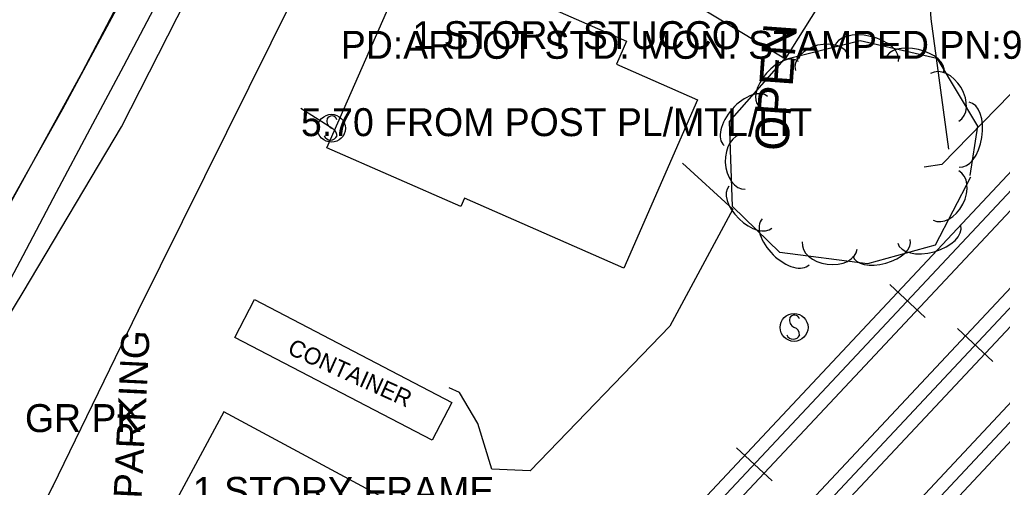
# Model space of a CAD drawing. Extents: x 978516 to 993312, y 1836504 to 1846212.
# Drawn here: x 992419.6 to 992595.2, y 1839573.1 to 1839656.8 of the extents above; entities that cross this region are included whole.
import ezdxf

# ---------------------------------------------------------------- set-up
doc = ezdxf.new("R2010")
doc.units = 0
for name, color, linetype in [('S_BUILDING', 7, 'Continuous'), ('S_EDGE_PAVEMENT', 7, 'Continuous'), ('S_GAS_UTILITIES', 7, 'Continuous'), ('S_HEADWALL', 7, 'Continuous'), ('S_MISC_BOUNDARY', 7, 'Continuous'), ('S_MISC_BOUNDARY_ANNOT', 7, 'Continuous'), ('S_MISC_STRUCTURES', 7, 'Continuous'), ('S_MISC_STRUCTURES_ANNOT', 7, 'Continuous'), ('S_PARKING', 7, 'Continuous'), ('S_PARKING_ANNOT', 7, 'Continuous'), ('S_PRIMARY_CTL_ANNOT', 7, 'Continuous'), ('S_RAILROAD', 7, 'Continuous'), ('S_SHOULDER', 7, 'Continuous'), ('S_SIGN', 7, 'Continuous'), ('S_SIGN_ANNOT', 7, 'Continuous'), ('S_STREAM', 7, 'Continuous'), ('S_SURVEY_TEXT_ANNOT', 7, 'Continuous'), ('S_TREE', 7, 'Continuous'), ('S_UTL_PT_SYM', 7, 'Continuous')]:
    doc.layers.add(name, color=color, linetype=linetype)

msp = doc.modelspace()

# ---------------------------------------------------------------- linework, layer by layer
at = {"layer": 'S_BUILDING'}
for points in [[(992540.71, 1839642.44), (992527.52, 1839612.33), (992499.04, 1839624.81), (992498.41, 1839623.36), (992474.48, 1839633.85), (992490.1, 1839669.51), (992528.04, 1839652.89), (992526.24, 1839648.78)], [(992456.06, 1839586.63), (992439.59, 1839556.05), (992473.56, 1839537.75), (992490.03, 1839568.33)]]:
    msp.add_lwpolyline(points, close=True, dxfattribs=at)
at = {"layer": 'S_EDGE_PAVEMENT'}
for points in [[(992486.45, 1839764.31), (992479.15, 1839747.13), (992471.86, 1839729.95), (992463.89, 1839713.04), (992455.92, 1839696.12), (992449.92, 1839683.96), (992443.92, 1839671.8), (992435.56, 1839656.27), (992427.2, 1839640.74), (992417.55, 1839623.51), (992407.9, 1839606.28), (992399.07, 1839591.89), (992390.24, 1839577.49), (992378.18, 1839558.49)], [(992125.95, 1839247.95), (992156.55, 1839280.23), (992195.71, 1839322.73), (992227.57, 1839358.27), (992265.18, 1839402.63), (992286.2, 1839428.39), (992304.41, 1839451.86), (992330.63, 1839487.83), (992352.27, 1839519.02), (992375.56, 1839554.13), (992394.3, 1839584.17), (992413.32, 1839615.73), (992430.8, 1839647.42), (992445.75, 1839675.99)]]:
    msp.add_lwpolyline(points, dxfattribs=at)
at = {"layer": 'S_GAS_UTILITIES'}
for p, q in [((992440.73, 1839604.67), (992482.66, 1839689.42)), ((992425.47, 1839573.29), (992440.73, 1839604.67)), ((992391.64, 1839507.19), (992425.47, 1839573.29))]:
    msp.add_line(p, q, dxfattribs=at)
at = {"layer": 'S_HEADWALL'}
msp.add_lwpolyline([(992608.68, 1839663.15), (992608.91, 1839655.98), (992584.39, 1839630.85), (992581.2, 1839630.36)], dxfattribs=at)
at = {"layer": 'S_MISC_BOUNDARY'}
msp.add_lwpolyline([(992538.72, 1839700.05), (992530.07, 1839689.25), (992525.97, 1839683.25), (992525.01, 1839675.6), (992538.77, 1839660.5), (992556.45, 1839649.74), (992562.13, 1839658.73), (992571.17, 1839677.36), (992562.16, 1839687.8), (992557.52, 1839692.82), (992538.73, 1839700.11)], dxfattribs=at)
at = {"layer": 'S_MISC_STRUCTURES'}
msp.add_lwpolyline([(992461.54, 1839606.69), (992496.82, 1839588.31), (992493.3, 1839581.55), (992458.02, 1839599.93)], close=True, dxfattribs=at)
at = {"layer": 'S_PARKING'}
msp.add_lwpolyline([(992538.02, 1839631.1), (992547, 1839622.86), (992535.77, 1839601.96), (992510.78, 1839576.08), (992503.95, 1839576.34), (992501.47, 1839584.51), (992498.2, 1839590.1), (992496.35, 1839590.9)], dxfattribs=at)
at = {"layer": 'S_RAILROAD'}
for p, q in [((992581.39, 1839603.46), (992575.06, 1839609.39)), ((992576.52, 1839608.02), (992576.59, 1839607.95)), ((992579.95, 1839604.8), (992579.93, 1839604.83)), ((992587.18, 1839601.53), (992593.51, 1839595.6)), ((992588.61, 1839600.19), (992588.64, 1839600.16)), ((992592.05, 1839596.97), (992591.98, 1839597.04)), ((992554.03, 1839574.27), (992547.7, 1839580.2)), ((992549.16, 1839578.83), (992549.24, 1839578.76)), ((992552.6, 1839575.61), (992552.57, 1839575.64))]:
    msp.add_line(p, q, dxfattribs=at)
for points in [[(992617.55, 1839651.81), (992430.59, 1839452.32)], [(992619.26, 1839650.21), (992432.3, 1839450.72)], [(992620.99, 1839648.58), (992434.03, 1839449.1)], [(992547.59, 1839556.39), (992629.9, 1839644.26)], [(992549.33, 1839554.77), (992631.63, 1839642.64)], [(992551.03, 1839553.17), (992633.33, 1839641.04)], [(992641.16, 1839635.83), (992487.86, 1839471.95)], [(992642.87, 1839634.23), (992489.56, 1839470.35)], [(992644.6, 1839632.61), (992491.3, 1839468.73)], [(992578.24, 1839606.45), (992578.22, 1839606.42)], [(992590.33, 1839598.54), (992590.35, 1839598.56)], [(992550.89, 1839577.26), (992550.87, 1839577.24)]]:
    msp.add_lwpolyline(points, dxfattribs=at)
at = {"layer": 'S_SHOULDER'}
for points in [[(992492.09, 1839761.35), (992484.74, 1839744.3), (992477.39, 1839727.25), (992469.74, 1839710.47), (992462.08, 1839693.7), (992456.08, 1839682.39), (992450.09, 1839671.08), (992444.09, 1839659.77), (992438.1, 1839648.46), (992432.1, 1839637.15), (992426.1, 1839625.84), (992420.11, 1839614.53), (992414.11, 1839603.22), (992405.6, 1839588.84), (992397.09, 1839574.45), (992384.63, 1839554.74)], [(992133.72, 1839244.47), (992175.7, 1839289.23), (992210.38, 1839328), (992245.84, 1839367.75), (992270.75, 1839398.19), (992312.99, 1839449.81), (992333.49, 1839478.23), (992357.85, 1839512.34), (992385.38, 1839551.93), (992403.24, 1839580.11), (992420.17, 1839607.99), (992437.75, 1839637.6), (992449.36, 1839660.45), (992465.54, 1839693.33)]]:
    msp.add_lwpolyline(points, dxfattribs=at)
at = {"layer": 'S_SIGN'}
msp.add_line((992469.84, 1839640.92), (992475.54, 1839637.26), dxfattribs=at)
for centre in [(992475.29, 1839637.33), (992557.98, 1839601.71)]:
    msp.add_circle(centre, 2.49, dxfattribs=at)
for centre, radius, start, end in [((992475.97, 1839638.65), 1.5, 167.1196, 241.9813), ((992475.36, 1839638.59), 0.95, 16.5258, 156.8957), ((992474.88, 1839635.98), 1.4, 358.6529, 73.7063), ((992475.13, 1839636.5), 1.28, 204.641, 335.359), ((992558.05, 1839602.98), 0.95, 16.5258, 156.8957), ((992558.66, 1839603.04), 1.5, 167.1196, 241.9813), ((992557.82, 1839600.89), 1.28, 204.641, 335.359), ((992557.57, 1839600.37), 1.4, 358.6529, 73.7063)]:
    msp.add_arc(centre, radius, start, end, dxfattribs=at)
at = {"layer": 'S_STREAM'}
msp.add_lwpolyline([(992585.66, 1839633.57), (992582.47, 1839656.88), (992581.09, 1839678.44), (992579.59, 1839708.35), (992580.52, 1839789.75), (992577.93, 1839804.21), (992573.94, 1839841.11), (992579.03, 1839869.57), (992587.95, 1839904), (992597.03, 1839932.98), (992605.53, 1839968.61), (992613.68, 1840006), (992623.48, 1840045.46), (992631.62, 1840074.59), (992635.44, 1840086.96), (992635.72, 1840092.37)], dxfattribs=at)
at = {"layer": 'S_TREE'}
msp.add_lwpolyline([(992589.53, 1839628.61), (992583.2, 1839616.45), (992571.12, 1839613.08), (992555.41, 1839615.12), (992546.97, 1839623.35), (992546.43, 1839638.55), (992556.23, 1839649.62), (992569.79, 1839653.04), (992583.51, 1839649.86), (992590.75, 1839637.71), (992589.39, 1839628.86)], dxfattribs=at)
for centre, major_axis, ratio in [((992563, 1839648.87), (-4.8, -1.21), 0.685311), ((992570.93, 1839650.6), (-5.72, 1.32), 0.55008), ((992579.56, 1839648.6), (-5.21, 1.21), 0.540699), ((992555.22, 1839645.27), (-3.54, -4), 0.540699), ((992584.91, 1839642.85), (-2.54, 4.26), 0.685311), ((992549.34, 1839638.63), (-3.89, -4.39), 0.55008), ((992588.37, 1839636.19), (0.89, 5.8), 0.55008), ((992549.07, 1839631.37), (0.18, -4.95), 0.685311), ((992585.12, 1839625.31), (2.29, 4.4), 0.685311), ((992550.15, 1839623.22), (3.83, -3.73), 0.540699), ((992556.49, 1839617.02), (4.2, -4.1), 0.55008), ((992582.14, 1839618.36), (5.65, 1.58), 0.55008), ((992564.35, 1839616.36), (4.91, -0.64), 0.685311), ((992573.6, 1839615.97), (5.15, 1.44), 0.540699)]:
    msp.add_ellipse(centre, major_axis=major_axis, ratio=ratio, start_param=3.141593, end_param=6.283185, dxfattribs=at)
at = {"layer": 'S_UTL_PT_SYM'}
for points in [[(992440.73, 1839604.67), (992440.73, 1839604.72), (992440.73, 1839604.67), (992440.68, 1839604.67), (992440.73, 1839604.67), (992440.73, 1839604.62), (992440.73, 1839604.67), (992440.78, 1839604.67)], [(992425.47, 1839573.29), (992425.47, 1839573.34), (992425.47, 1839573.29), (992425.42, 1839573.29), (992425.47, 1839573.29), (992425.47, 1839573.24), (992425.47, 1839573.29), (992425.52, 1839573.29)]]:
    msp.add_lwpolyline(points, dxfattribs=at)

# ---------------------------------------------------------------- texts
at = {"layer": 'S_MISC_BOUNDARY_ANNOT'}
msp.add_text('OPEN STORAGE', height=6.0006, rotation=85.8856, dxfattribs=at).set_placement((992556.88, 1839633.12))
at = {"layer": 'S_MISC_STRUCTURES_ANNOT'}
msp.add_text('CONTAINER', height=3, rotation=335.7513, dxfattribs=at).set_placement((992467.24, 1839597.06))
at = {"layer": 'S_PARKING_ANNOT'}
msp.add_text('PARKING', height=5, rotation=87.2148, dxfattribs=at).set_placement((992441.34, 1839571.04))
at = {"layer": 'S_PRIMARY_CTL_ANNOT'}
msp.add_text('PD:ARDOT STD. MON. STAMPED PN:9', height=5, dxfattribs=at).set_placement((992476.96, 1839649.75))
at = {"layer": 'S_SIGN_ANNOT'}
msp.add_text('5.70 FROM POST PL/MTL/LIT', height=5, dxfattribs=at).set_placement((992469.84, 1839635.92))
at = {"layer": 'S_SURVEY_TEXT_ANNOT'}
for s, p in [('1 STORY STUCCO', (992489.76, 1839651.48)), ('GR PK', (992420.5, 1839582.99)), ('1 STORY FRAME', (992450.52, 1839569.97))]:
    msp.add_text(s, height=5, dxfattribs=at).set_placement(p)

doc.saveas('drawing.dxf')
